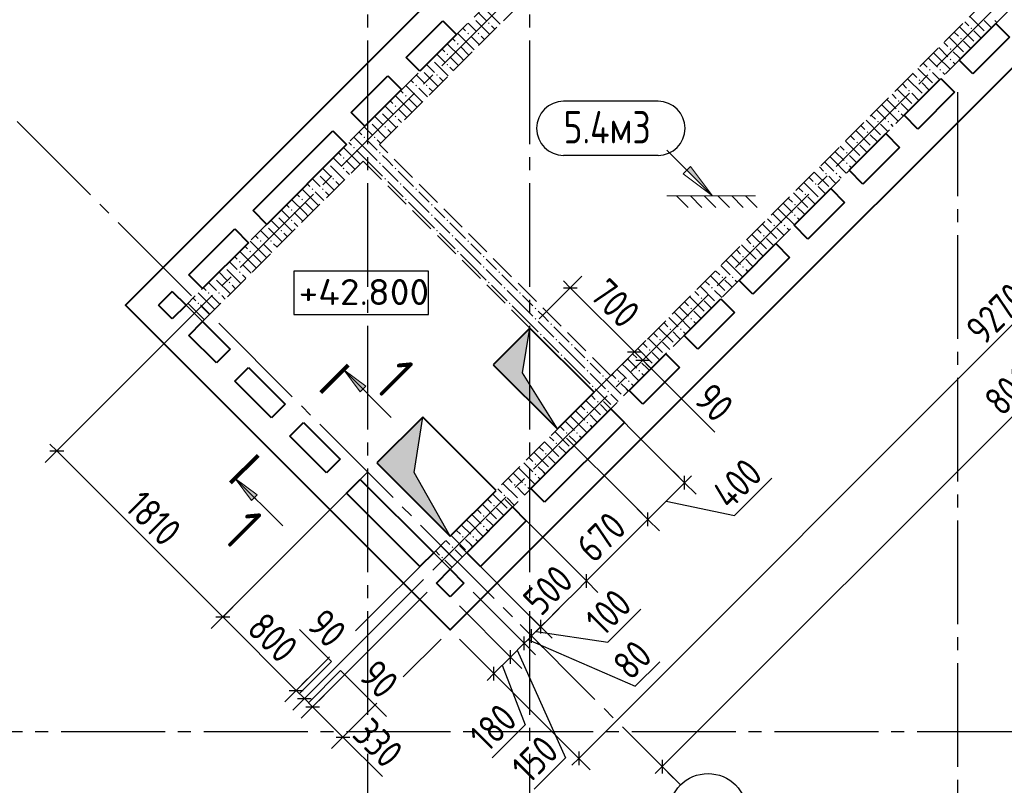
# Model space of a CAD drawing. Header units: millimetres. Extents: x 40580 to 1168286, y -220995 to 81020.
# Tile 338 of 419: x 917723 to 925314, y -120318 to -114416. Entities that reach past the tile are written whole.
import ezdxf

# ---------------------------------------------------------------- set-up
doc = ezdxf.new("R2010")
doc.units = ezdxf.units.MM
for name, pattern in [('______2', [270, 200, -70]), ('______5', [1100, 800, -100, 100, -100]), ('CENTER', [2, 1.25, -0.25, 0.25, -0.25])]:
    doc.linetypes.add(name, pattern=pattern)
for name, color, linetype, lineweight in [('Standard', 7, 'Continuous', 25), ('Высотные отметки', 7, 'Continuous', 25), ('ОСИ', 7, 'CENTER', 15), ('Основная', 7, 'Continuous', 40), ('Примечания', 7, 'Continuous', 13), ('Узлы символ', 7, 'Continuous', 25)]:
    doc.layers.add(name, color=color, linetype=linetype, lineweight=lineweight)
doc.layers.add('ЖБ Стена верхний уровень', color=7, linetype='______2', true_color=0x656565)
for name, color, linetype in [('Размерная выноска', 7, 'Continuous'), ('Тонкие', 7, 'Continuous'), ('ФВ-2', 7, 'Continuous')]:
    doc.layers.add(name, color=color, linetype=linetype)
doc.styles.add('GOST 2.304', font='isocpeur.ttf', dxfattribs={"width": 0.8})
doc.styles.add('GOST 2.304-81', font='txt')
doc.styles.add('ISOCPEUR', font='isocpeur.ttf')

msp = doc.modelspace()

# ---------------------------------------------------------------- hatches: boundary and pattern name
at = {"layer": 'ЖБ Стена верхний уровень', "linetype": 'Continuous', "lineweight": -3, "transparency": 33554687}
for points in [[(921333.7, -114442.5), (921340.2, -114436), (921346.7, -114442.5), (921340.2, -114449)], [(925053.7, -114482.5), (925060.2, -114476), (925066.7, -114482.5), (925060.2, -114489)], [(921173.7, -114522.5), (921180.2, -114516), (921186.7, -114522.5), (921180.2, -114529)], [(921253.7, -114522.5), (921260.2, -114516), (921266.7, -114522.5), (921260.2, -114529)], [(924973.7, -114562.5), (924980.2, -114556), (924986.7, -114562.5), (924980.2, -114569)], [(921093.7, -114602.5), (921100.2, -114596), (921106.7, -114602.5), (921100.2, -114609)], [(921013.7, -114682.5), (921020.2, -114676), (921026.7, -114682.5), (921020.2, -114689)], [(924893.7, -114642.5), (924900.2, -114636), (924906.7, -114642.5), (924900.2, -114649)], [(920902.9, -114718.7), (920906.7, -114722.5), (920900.2, -114729), (920896.4, -114725.2)], [(921013.7, -114762.5), (921020.2, -114756), (921026.7, -114762.5), (921020.2, -114769)], [(924893.7, -114722.5), (924900.2, -114716), (924906.7, -114722.5), (924900.2, -114729)], [(920822.9, -114798.7), (920826.7, -114802.5), (920820.2, -114809), (920816.4, -114805.2)], [(920933.7, -114842.5), (920940.2, -114836), (920946.7, -114842.5), (920940.2, -114849)], [(924733.7, -114802.5), (924740.2, -114796), (924746.7, -114802.5), (924740.2, -114809)], [(924813.7, -114802.5), (924820.2, -114796), (924826.7, -114802.5), (924820.2, -114809)], [(920773.7, -114922.5), (920780.2, -114916), (920786.7, -114922.5), (920780.2, -114929)], [(920853.7, -114922.5), (920860.2, -114916), (920866.7, -114922.5), (920860.2, -114929)], [(924653.7, -114882.5), (924660.2, -114876), (924666.7, -114882.5), (924660.2, -114889)], [(920693.7, -115002.5), (920700.2, -114996), (920706.7, -115002.5), (920700.2, -115009)], [(924573.7, -114962.5), (924580.2, -114956), (924586.7, -114962.5), (924580.2, -114969)], [(920613.7, -115082.5), (920620.2, -115076), (920626.7, -115082.5), (920620.2, -115089)], [(924493.7, -115042.5), (924500.2, -115036), (924506.7, -115042.5), (924500.2, -115049)], [(920502.9, -115118.7), (920506.7, -115122.5), (920500.2, -115129), (920496.4, -115125.2)], [(920613.7, -115162.5), (920620.2, -115156), (920626.7, -115162.5), (920620.2, -115169)], [(924493.7, -115122.5), (924500.2, -115116), (924506.7, -115122.5), (924500.2, -115129)], [(920422.9, -115198.7), (920426.7, -115202.5), (920420.2, -115209), (920416.4, -115205.2)], [(920533.7, -115242.5), (920540.2, -115236), (920546.7, -115242.5), (920540.2, -115249)], [(924333.7, -115202.5), (924340.2, -115196), (924346.7, -115202.5), (924340.2, -115209)], [(924413.7, -115202.5), (924420.2, -115196), (924426.7, -115202.5), (924420.2, -115209)], [(920373.7, -115322.5), (920380.2, -115316), (920386.7, -115322.5), (920380.2, -115329)], [(920453.7, -115322.5), (920460.2, -115316), (920466.7, -115322.5), (920460.2, -115329)], [(924253.7, -115282.5), (924260.2, -115276), (924266.7, -115282.5), (924260.2, -115289)], [(924173.7, -115362.5), (924180.2, -115356), (924186.7, -115362.5), (924180.2, -115369)], [(920293.7, -115402.5), (920300.2, -115396), (920306.7, -115402.5), (920300.2, -115409)], [(920493.7, -115442.5), (920500.2, -115436), (920506.7, -115442.5), (920500.2, -115449)], [(924093.7, -115442.5), (924100.2, -115436), (924106.7, -115442.5), (924100.2, -115449)], [(920102.9, -115518.7), (920106.7, -115522.5), (920100.2, -115529), (920096.4, -115525.2)], [(920213.7, -115482.5), (920220.2, -115476), (920226.7, -115482.5), (920220.2, -115489)], [(920493.7, -115522.5), (920500.2, -115516), (920506.7, -115522.5), (920500.2, -115529)], [(924093.7, -115522.5), (924100.2, -115516), (924106.7, -115522.5), (924100.2, -115529)], [(920022.9, -115598.7), (920026.7, -115602.5), (920020.2, -115609), (920016.4, -115605.2)], [(920213.7, -115562.5), (920220.2, -115556), (920226.7, -115562.5), (920220.2, -115569)], [(920613.7, -115562.5), (920620.2, -115556), (920626.7, -115562.5), (920620.2, -115569)], [(923933.7, -115602.5), (923940.2, -115596), (923946.7, -115602.5), (923940.2, -115609)], [(924013.7, -115602.5), (924020.2, -115596), (924026.7, -115602.5), (924020.2, -115609)], [(920133.7, -115642.5), (920140.2, -115636), (920146.7, -115642.5), (920140.2, -115649)], [(920533.7, -115642.5), (920540.2, -115636), (920546.7, -115642.5), (920540.2, -115649)], [(920653.7, -115682.5), (920660.2, -115676), (920666.7, -115682.5), (920660.2, -115689)], [(923853.7, -115682.5), (923860.2, -115676), (923866.7, -115682.5), (923860.2, -115689)], [(919973.7, -115722.5), (919980.2, -115716), (919986.7, -115722.5), (919980.2, -115729)], [(920053.7, -115722.5), (920060.2, -115716), (920066.7, -115722.5), (920060.2, -115729)], [(920773.7, -115722.5), (920780.2, -115716), (920786.7, -115722.5), (920780.2, -115729)], [(923773.7, -115762.5), (923780.2, -115756), (923786.7, -115762.5), (923780.2, -115769)], [(919893.7, -115802.5), (919900.2, -115796), (919906.7, -115802.5), (919900.2, -115809)], [(920693.7, -115802.5), (920700.2, -115796), (920706.7, -115802.5), (920700.2, -115809)], [(920893.7, -115842.5), (920900.2, -115836), (920906.7, -115842.5), (920900.2, -115849)], [(923693.7, -115842.5), (923700.2, -115836), (923706.7, -115842.5), (923700.2, -115849)], [(919702.9, -115918.7), (919706.7, -115922.5), (919700.2, -115929), (919696.4, -115925.2)], [(919813.7, -115882.5), (919820.2, -115876), (919826.7, -115882.5), (919820.2, -115889)], [(920893.7, -115922.5), (920900.2, -115916), (920906.7, -115922.5), (920900.2, -115929)], [(923693.7, -115922.5), (923700.2, -115916), (923706.7, -115922.5), (923700.2, -115929)], [(919622.9, -115998.7), (919626.7, -116002.5), (919620.2, -116009), (919616.4, -116005.2)], [(919813.7, -115962.5), (919820.2, -115956), (919826.7, -115962.5), (919820.2, -115969)], [(921013.7, -115962.5), (921020.2, -115956), (921026.7, -115962.5), (921020.2, -115969)], [(923533.7, -116002.5), (923540.2, -115996), (923546.7, -116002.5), (923540.2, -116009)], [(923613.7, -116002.5), (923620.2, -115996), (923626.7, -116002.5), (923620.2, -116009)], [(919733.7, -116042.5), (919740.2, -116036), (919746.7, -116042.5), (919740.2, -116049)], [(920933.7, -116042.5), (920940.2, -116036), (920946.7, -116042.5), (920940.2, -116049)], [(921053.7, -116082.5), (921060.2, -116076), (921066.7, -116082.5), (921060.2, -116089)], [(923453.7, -116082.5), (923460.2, -116076), (923466.7, -116082.5), (923460.2, -116089)], [(919573.7, -116122.5), (919580.2, -116116), (919586.7, -116122.5), (919580.2, -116129)], [(919653.7, -116122.5), (919660.2, -116116), (919666.7, -116122.5), (919660.2, -116129)], [(921173.7, -116122.5), (921180.2, -116116), (921186.7, -116122.5), (921180.2, -116129)], [(919493.7, -116202.5), (919500.2, -116196), (919506.7, -116202.5), (919500.2, -116209)], [(921093.7, -116202.5), (921100.2, -116196), (921106.7, -116202.5), (921100.2, -116209)], [(923373.7, -116162.5), (923380.2, -116156), (923386.7, -116162.5), (923380.2, -116169)], [(919413.7, -116282.5), (919420.2, -116276), (919426.7, -116282.5), (919420.2, -116289)], [(921293.7, -116242.5), (921300.2, -116236), (921306.7, -116242.5), (921300.2, -116249)], [(923293.7, -116242.5), (923300.2, -116236), (923306.7, -116242.5), (923300.2, -116249)], [(919302.9, -116318.7), (919306.7, -116322.5), (919300.2, -116329), (919296.4, -116325.2)], [(919413.7, -116362.5), (919420.2, -116356), (919426.7, -116362.5), (919420.2, -116369)], [(921293.7, -116322.5), (921300.2, -116316), (921306.7, -116322.5), (921300.2, -116329)], [(921413.7, -116362.5), (921420.2, -116356), (921426.7, -116362.5), (921420.2, -116369)], [(923293.7, -116322.5), (923300.2, -116316), (923306.7, -116322.5), (923300.2, -116329)], [(919222.9, -116398.7), (919226.7, -116402.5), (919220.2, -116409), (919216.4, -116405.2)], [(919333.7, -116442.5), (919340.2, -116436), (919346.7, -116442.5), (919340.2, -116449)], [(921333.7, -116442.5), (921340.2, -116436), (921346.7, -116442.5), (921340.2, -116449)], [(923133.7, -116402.5), (923140.2, -116396), (923146.7, -116402.5), (923140.2, -116409)], [(923213.7, -116402.5), (923220.2, -116396), (923226.7, -116402.5), (923220.2, -116409)], [(919173.7, -116522.5), (919180.2, -116516), (919186.7, -116522.5), (919180.2, -116529)], [(919253.7, -116522.5), (919260.2, -116516), (919266.7, -116522.5), (919260.2, -116529)], [(921453.7, -116482.5), (921460.2, -116476), (921466.7, -116482.5), (921460.2, -116489)], [(921573.7, -116522.5), (921580.2, -116516), (921586.7, -116522.5), (921580.2, -116529)], [(923053.7, -116482.5), (923060.2, -116476), (923066.7, -116482.5), (923060.2, -116489)], [(919093.7, -116602.5), (919100.2, -116596), (919106.7, -116602.5), (919100.2, -116609)], [(921493.7, -116602.5), (921500.2, -116596), (921506.7, -116602.5), (921500.2, -116609)], [(922973.7, -116562.5), (922980.2, -116556), (922986.7, -116562.5), (922980.2, -116569)], [(921693.7, -116642.5), (921700.2, -116636), (921706.7, -116642.5), (921700.2, -116649)], [(922893.7, -116642.5), (922900.2, -116636), (922906.7, -116642.5), (922900.2, -116649)], [(921693.7, -116722.5), (921700.2, -116716), (921706.7, -116722.5), (921700.2, -116729)], [(921813.7, -116762.5), (921820.2, -116756), (921826.7, -116762.5), (921820.2, -116769)], [(922893.7, -116722.5), (922900.2, -116716), (922906.7, -116722.5), (922900.2, -116729)], [(922733.7, -116802.5), (922740.2, -116796), (922746.7, -116802.5), (922740.2, -116809)], [(922813.7, -116802.5), (922820.2, -116796), (922826.7, -116802.5), (922820.2, -116809)], [(921733.7, -116842.5), (921740.2, -116836), (921746.7, -116842.5), (921740.2, -116849)], [(921853.7, -116882.5), (921860.2, -116876), (921866.7, -116882.5), (921860.2, -116889)], [(922653.7, -116882.5), (922660.2, -116876), (922666.7, -116882.5), (922660.2, -116889)], [(921973.7, -116922.5), (921980.2, -116916), (921986.7, -116922.5), (921980.2, -116929)], [(922573.7, -116962.5), (922580.2, -116956), (922586.7, -116962.5), (922580.2, -116969)], [(921893.7, -117002.5), (921900.2, -116996), (921906.7, -117002.5), (921900.2, -117009)], [(922093.7, -117042.5), (922100.2, -117036), (922106.7, -117042.5), (922100.2, -117049)], [(922493.7, -117042.5), (922500.2, -117036), (922506.7, -117042.5), (922500.2, -117049)], [(922093.7, -117122.5), (922100.2, -117116), (922106.7, -117122.5), (922100.2, -117129)], [(922493.7, -117122.5), (922500.2, -117116), (922506.7, -117122.5), (922500.2, -117129)], [(922213.7, -117162.5), (922220.2, -117156), (922226.7, -117162.5), (922220.2, -117169)], [(922333.7, -117202.5), (922340.2, -117196), (922346.7, -117202.5), (922340.2, -117209)], [(922413.7, -117202.5), (922420.2, -117196), (922426.7, -117202.5), (922420.2, -117209)], [(922133.7, -117242.5), (922140.2, -117236), (922146.7, -117242.5), (922140.2, -117249)], [(922253.7, -117282.5), (922260.2, -117276), (922266.7, -117282.5), (922260.2, -117289)], [(922173.7, -117362.5), (922180.2, -117356), (922186.7, -117362.5), (922180.2, -117369)], [(922093.7, -117442.5), (922100.2, -117436), (922106.7, -117442.5), (922100.2, -117449)], [(922093.7, -117522.5), (922100.2, -117516), (922106.7, -117522.5), (922100.2, -117529)], [(921933.7, -117602.5), (921940.2, -117596), (921946.7, -117602.5), (921940.2, -117609)], [(922013.7, -117602.5), (922020.2, -117596), (922026.7, -117602.5), (922020.2, -117609)], [(921853.7, -117682.5), (921860.2, -117676), (921866.7, -117682.5), (921860.2, -117689)], [(921773.7, -117762.5), (921780.2, -117756), (921786.7, -117762.5), (921780.2, -117769)], [(921693.7, -117842.5), (921700.2, -117836), (921706.7, -117842.5), (921700.2, -117849)], [(921693.7, -117922.5), (921700.2, -117916), (921706.7, -117922.5), (921700.2, -117929)], [(921533.7, -118002.5), (921540.2, -117996), (921546.7, -118002.5), (921540.2, -118009)], [(921613.7, -118002.5), (921620.2, -117996), (921626.7, -118002.5), (921620.2, -118009)], [(921453.7, -118082.5), (921460.2, -118076), (921466.7, -118082.5), (921460.2, -118089)], [(921373.7, -118162.5), (921380.2, -118156), (921386.7, -118162.5), (921380.2, -118169)], [(921293.7, -118242.5), (921300.2, -118236), (921306.7, -118242.5), (921300.2, -118249)], [(921293.7, -118322.5), (921300.2, -118316), (921306.7, -118322.5), (921300.2, -118329)], [(921133.7, -118402.5), (921140.2, -118396), (921146.7, -118402.5), (921140.2, -118409)], [(921213.7, -118402.5), (921220.2, -118396), (921226.7, -118402.5), (921220.2, -118409)], [(921053.7, -118482.5), (921060.2, -118476), (921066.7, -118482.5), (921060.2, -118489)], [(920973.7, -118562.5), (920980.2, -118556), (920986.7, -118562.5), (920980.2, -118569)]]:
    msp.add_hatch(color=7, dxfattribs=at).paths.add_polyline_path(points, flags=16)
at = {"layer": 'Примечания', "linetype": 'Continuous', "lineweight": 13, "transparency": 33554687}
msp.add_hatch(color=7, dxfattribs=at).paths.add_polyline_path([(922867.3, -115576.9), (923065.3, -115774.9), (922895.6, -115548.7)])
at = {"layer": 'Узлы символ', "linetype": 'Continuous', "lineweight": 13, "transparency": 33554687}
for points in [[(920348.3, -117283.8), (920221, -117114.1), (920390.7, -117241.3)], [(919510.9, -118121.1), (919383.6, -117951.4), (919553.3, -118078.7)]]:
    msp.add_hatch(color=7, dxfattribs=at).paths.add_polyline_path(points, flags=16)
at = {"layer": 'ФВ-2'}
h = msp.add_hatch(color=256, dxfattribs=at)
h.dxf.hatch_style = 1
h.paths.add_polyline_path([(921629, -116965.4), (921600.7, -117137.9), (921869.3, -117570.7), (921388.5, -117089.9)])
h.paths.add_polyline_path([(921629, -116965.4), (921388.5, -117089.9), (921374.3, -117075.7), (921657.2, -116792.9)])
h = msp.add_hatch(color=256, dxfattribs=at)
h.dxf.hatch_style = 1
h.paths.add_polyline_path([(920797.6, -117693.1), (920765.3, -117907.5), (921042.1, -118398), (920490.5, -117846.4)])
h.paths.add_polyline_path([(920797.6, -117693.1), (920490.5, -117846.4), (920476.4, -117832.3), (920829.9, -117478.7)])

# ---------------------------------------------------------------- linework, layer by layer
at = {"layer": 'Standard', "color": 7, "linetype": 'Continuous', "lineweight": -3, "transparency": 33554687}
for p, q in [((928587.7, -113555.2), (922032.8, -120110.1)), ((928375.6, -114474.5), (922676.3, -120173.7)), ((921968.1, -116481.9), (921915.1, -116428.9)), ((921968.1, -116481.9), (922463.1, -116976.9)), ((922463.1, -116976.9), (922526.7, -117040.6)), ((922526.7, -117040.6), (922579.8, -117093.6)), ((918008.8, -117740.1), (917955.7, -117687.1)), ((918008.8, -117740.1), (919288.6, -119020)), ((922849.7, -117985.4), (922902.7, -117932.4)), ((923233.9, -118237.6), (923521.4, -117950.1)), ((922566.9, -118268.2), (922849.7, -117985.4)), ((922708.3, -118126.8), (923233.9, -118237.6)), ((922093.2, -118741.9), (922566.9, -118268.2)), ((922258.4, -119213.1), (922512.8, -118958.8)), ((919288.6, -119020), (919854.3, -119585.7)), ((921668.8, -119166.3), (921739.6, -119095.5)), ((921704.2, -119130.9), (922258.4, -119213.1)), ((921506.2, -119328.9), (921612.3, -119222.8)), ((921640.5, -119194.6), (922469.2, -119553.8)), ((921378.9, -119456.2), (921506.2, -119328.9)), ((921559.2, -119275.9), (921931.9, -120105.3)), ((921442.6, -119392.5), (921619.2, -119852.4)), ((922469.2, -119553.8), (922657.3, -119365.8)), ((921378.9, -119456.2), (921325.9, -119509.2)), ((919854.3, -119585.7), (919918, -119649.3)), ((919918, -119649.3), (919981.6, -119713)), ((919981.6, -119713), (920215, -119946.3)), ((921619.2, -119852.4), (921364.8, -120106.8)), ((920215, -119946.3), (920268, -119999.3)), ((921931.9, -120105.3), (921688.6, -120348.6)), ((922032.8, -120110.1), (921979.8, -120163.1)), ((922676.3, -120173.7), (922623.3, -120226.8))]:
    msp.add_line(p, q, dxfattribs=at)
at = {"layer": 'Standard', "color": 251, "linetype": 'Continuous', "lineweight": -3, "true_color": 0x656565, "transparency": 33554687}
for p, q in [((921968.1, -116481.9), (922056.5, -116393.6)), ((921968.1, -116481.9), (921727.9, -116722.2)), ((921968.1, -116481.9), (921879.7, -116570.3)), ((918008.8, -117740.1), (918998.5, -116750.5)), ((922463.1, -116976.9), (922551.5, -116888.5)), ((922463.1, -116976.9), (922095.6, -117344.4)), ((922463.1, -116976.9), (922374.7, -117065.3)), ((922526.7, -117040.6), (922615.1, -116952.2)), ((922526.7, -117040.6), (922438.3, -117128.9)), ((922526.7, -117040.6), (922526.7, -117040.6)), ((918008.8, -117740.1), (918097.2, -117651.8)), ((918008.8, -117740.1), (917920.4, -117828.5)), ((922849.7, -117985.4), (922761.3, -117897)), ((922849.7, -117985.4), (922938.1, -118073.8)), ((922566.9, -118268.2), (922478.5, -118179.9)), ((922566.9, -118268.2), (922655.2, -118356.6)), ((920312.9, -119127.1), (920971.4, -118468.6)), ((922093.2, -118741.9), (922004.8, -118653.5)), ((922093.2, -118741.9), (922181.6, -118830.3)), ((921612.3, -119222.8), (921218.8, -118829.4)), ((919288.6, -119020), (919377, -118931.6)), ((921506.2, -119328.9), (921112.7, -118935.4)), ((919288.6, -119020), (919200.3, -119108.4)), ((921739.6, -119095.5), (921651.2, -119007.1)), ((921668.8, -119166.3), (921580.4, -119077.9)), ((921739.6, -119095.5), (921828, -119183.9)), ((921612.3, -119222.8), (921523.9, -119134.5)), ((921668.8, -119166.3), (921757.2, -119254.7)), ((921668.8, -119166.3), (921668.8, -119166.3)), ((920678.6, -119482.7), (920971.3, -119190)), ((922032.8, -120110.1), (921112.7, -119190)), ((921378.9, -119456.2), (921112.7, -119190)), ((921506.2, -119328.9), (921417.8, -119240.5)), ((921612.3, -119222.8), (921700.6, -119311.2)), ((921506.2, -119328.9), (921594.6, -119417.3)), ((921378.9, -119456.2), (921290.5, -119367.8)), ((921378.9, -119456.2), (921467.3, -119544.6)), ((919854.3, -119585.7), (919942.7, -119497.3)), ((919918, -119649.3), (920006.4, -119560.9)), ((919854.3, -119585.7), (919765.9, -119674.1)), ((919981.6, -119713), (920070, -119624.6)), ((919918, -119649.3), (919829.6, -119737.7)), ((919981.6, -119713), (919893.2, -119801.4)), ((920215, -119946.3), (920303.3, -119857.9)), ((920215, -119946.3), (920126.6, -120034.7)), ((922032.8, -120110.1), (921944.4, -120021.7)), ((922676.3, -120173.7), (922587.9, -120085.4)), ((922032.8, -120110.1), (922121.2, -120198.5)), ((922676.3, -120173.7), (922764.7, -120262.1)), ((922676.3, -120173.7), (922676.3, -120173.7))]:
    msp.add_line(p, q, dxfattribs=at)
at = {"layer": 'Standard', "color": 7, "linetype": 'Continuous', "lineweight": 25, "transparency": 33554687}
for p, q in [((921915.1, -116481.9), (922021.2, -116481.9)), ((922410.1, -116976.9), (922516.1, -116976.9)), ((922473.7, -117040.6), (922579.8, -117040.6)), ((917955.7, -117740.1), (918061.8, -117740.1)), ((922849.7, -118038.4), (922849.7, -117932.4)), ((922566.9, -118321.3), (922566.9, -118215.2)), ((922093.2, -118795), (922093.2, -118688.9)), ((919235.6, -119020), (919341.7, -119020)), ((921668.8, -119219.3), (921668.8, -119113.2)), ((921739.6, -119148.5), (921739.6, -119042.4)), ((921612.3, -119275.9), (921612.3, -119169.8)), ((921506.2, -119381.9), (921506.2, -119275.9)), ((921378.9, -119509.2), (921378.9, -119403.2)), ((919801.3, -119585.7), (919907.4, -119585.7)), ((919864.9, -119649.3), (919971, -119649.3)), ((919928.6, -119713), (920034.6, -119713)), ((920161.9, -119946.3), (920268, -119946.3)), ((922032.8, -120057.1), (922032.8, -120163.1)), ((922676.3, -120120.7), (922676.3, -120226.8))]:
    msp.add_line(p, q, dxfattribs=at)
at = {"layer": 'Standard', "color": 251, "linetype": 'Continuous', "lineweight": -3, "true_color": 0x656565, "transparency": 33554687}
for points in [[(922849.7, -117985.4), (922594.8, -117730.5), (922594.8, -117730.5), (922222.9, -117358.6)], [(922566.9, -118268.2), (922398.8, -118100.2), (922398.8, -118100.2), (921940, -117641.4)], [(919288.6, -119020), (919300.7, -119008), (919300.7, -119008), (919300.7, -119008), (919300.7, -119008), (919433.3, -118875.3), (919433.3, -118875.3), (919475.3, -118833.3), (919475.3, -118833.3), (920405.7, -117903)], [(922093.2, -118741.9), (922070.7, -118719.4), (922070.7, -118719.4), (921466.3, -118115.1)], [(921739.6, -119095.5), (921734.2, -119090.1), (921734.2, -119090.1), (921112.8, -118468.6)], [(919918, -119649.3), (919930, -119637.3), (919930, -119637.3), (920164, -119403.3), (920164, -119403.3), (920836.9, -118730.4)], [(919981.6, -119713), (919993.6, -119700.9), (919993.6, -119700.9), (920237.9, -119456.6), (920237.9, -119456.6), (920865.2, -118829.4)], [(919854.3, -119585.7), (919866.3, -119573.7), (919866.3, -119573.7), (920090.1, -119349.9), (920090.1, -119349.9), (920111.5, -119328.5)], [(920215, -119946.3), (920227, -119934.3), (920227, -119934.3), (920477.1, -119684.1)]]:
    msp.add_lwpolyline(points, dxfattribs=at)
at = {"layer": 'Standard', "color": 7, "linetype": 'Continuous', "lineweight": -3, "transparency": 33554687}
for points in [[(921739.6, -119095.5), (921918.7, -118916.4), (921918.7, -118916.4), (922009.7, -118825.4), (922009.7, -118825.4), (922093.2, -118741.9)], [(921612.3, -119222.8), (921637, -119198.1), (921637, -119198.1), (921668.8, -119166.3)]]:
    msp.add_lwpolyline(points, dxfattribs=at)
at = {"layer": 'Высотные отметки', "color": 7, "linetype": 'Continuous', "lineweight": -3, "transparency": 33554687}
msp.add_lwpolyline([(919836, -116688.4), (920874.8, -116688.4), (920874.8, -116355.1), (919836, -116355.1), (919836, -116688.4)], dxfattribs=at)
at = {"layer": 'ЖБ Стена верхний уровень', "color": 251, "linetype": '______2', "lineweight": -3, "true_color": 0x656565, "transparency": 33554687}
for p, q in [((925185.6, -110436), (919005.5, -116616.1)), ((920497.5, -115378.7), (925312.9, -110563.3)), ((927094.8, -112345.2), (922279.4, -117160.6)), ((921042, -118652.6), (927222.1, -112472.5)), ((922279.4, -117160.6), (920497.5, -115378.7)), ((919132.8, -116743.4), (920370.2, -115506)), ((920370.2, -115506), (922152.1, -117287.9)), ((919005.5, -116616.1), (919132.8, -116743.4)), ((922152.1, -117287.9), (920914.7, -118525.3)), ((920914.7, -118525.3), (921042, -118652.6))]:
    msp.add_line(p, q, dxfattribs=at)
at = {"layer": 'ЖБ Стена верхний уровень', "color": 9, "linetype": 'Continuous', "lineweight": -3, "true_color": 0xc7c7c7, "transparency": 33554687}
for p, q in [((921259.7, -114362), (921320.2, -114422.5)), ((921320.2, -114342.5), (921426.9, -114449.3)), ((925048.8, -114391.2), (925160.2, -114502.5)), ((921139.7, -114482), (921160.2, -114502.5)), ((921200.2, -114462.5), (921179.7, -114442)), ((921240.2, -114502.5), (921200.2, -114462.5)), ((921240.2, -114422.5), (921346.9, -114529.3)), ((921360.2, -114462.5), (921386.9, -114489.3)), ((924968.9, -114471.2), (925080.2, -114582.5)), ((925008.8, -114431.2), (925040.2, -114462.5)), ((925200.2, -114462.5), (925160.2, -114422.5)), ((925216.1, -114478.5), (925200.2, -114462.5)), ((925240.2, -114422.5), (925256.1, -114438.5)), ((921200.2, -114622.5), (921099.7, -114522)), ((921200.2, -114542.5), (921266.9, -114609.3)), ((921280.2, -114542.5), (921306.9, -114569.3)), ((924888.9, -114551.2), (925000.2, -114662.5)), ((924928.8, -114511.2), (924960.2, -114542.5)), ((925136.1, -114558.5), (925080.2, -114502.5)), ((921120.2, -114702.5), (921019.7, -114602)), ((921059.7, -114562), (921080.2, -114582.5)), ((921120.2, -114622.5), (921186.9, -114689.3)), ((921200.2, -114622.5), (921226.9, -114649.3)), ((924808.9, -114631.2), (924880.2, -114702.5)), ((924848.9, -114591.2), (924880.2, -114622.5)), ((925056.1, -114638.5), (925000.2, -114582.5)), ((920960.2, -114702.5), (920939.7, -114682)), ((921000.2, -114742.5), (920960.2, -114702.5)), ((920979.7, -114642), (921000.2, -114662.5)), ((921040.2, -114702.5), (921106.9, -114769.3)), ((921120.2, -114702.5), (921146.9, -114729.3)), ((924768.8, -114671.2), (924800.2, -114702.5)), ((924800.2, -114702.5), (924896.1, -114798.5)), ((924960.2, -114702.5), (924920.2, -114662.5)), ((924976.1, -114718.5), (924960.2, -114702.5)), ((920859.7, -114762), (920920.2, -114822.5)), ((920920.2, -114742.5), (921026.9, -114849.3)), ((921040.2, -114782.5), (921066.9, -114809.3)), ((924688.8, -114751.2), (924720.2, -114782.5)), ((924728.8, -114711.2), (924800.2, -114782.5)), ((924920.2, -114742.5), (924936.1, -114758.5)), ((920800.2, -114862.5), (920779.7, -114842)), ((920840.2, -114822.5), (920946.9, -114929.3)), ((924608.8, -114831.2), (924640.2, -114862.5)), ((924648.8, -114791.2), (924760.2, -114902.5)), ((924800.2, -114862.5), (924760.2, -114822.5)), ((924840.2, -114822.5), (924856.1, -114838.5)), ((920800.2, -115022.5), (920699.7, -114922)), ((920739.7, -114882), (920760.2, -114902.5)), ((920840.2, -114902.5), (920800.2, -114862.5)), ((920960.2, -114862.5), (920986.9, -114889.3)), ((924528.8, -114911.2), (924560.2, -114942.5)), ((924568.9, -114871.2), (924680.2, -114982.5)), ((924736.1, -114958.5), (924680.2, -114902.5)), ((924816.1, -114878.5), (924800.2, -114862.5)), ((920720.2, -115102.5), (920619.7, -115002)), ((920659.7, -114962), (920680.2, -114982.5)), ((920800.2, -114942.5), (920866.9, -115009.3)), ((920880.2, -114942.5), (920906.9, -114969.3)), ((924448.9, -114991.2), (924480.2, -115022.5)), ((924488.9, -114951.2), (924600.2, -115062.5)), ((924656.1, -115038.5), (924600.2, -114982.5)), ((920560.2, -115102.5), (920539.7, -115082)), ((920579.7, -115042), (920600.2, -115062.5)), ((920720.2, -115022.5), (920786.9, -115089.3)), ((920800.2, -115022.5), (920826.9, -115049.3)), ((924368.8, -115071.2), (924400.2, -115102.5)), ((924408.9, -115031.2), (924480.2, -115102.5)), ((924560.2, -115102.5), (924520.2, -115062.5)), ((920459.7, -115162), (920520.2, -115222.5)), ((920520.2, -115142.5), (920626.9, -115249.3)), ((920600.2, -115142.5), (920560.2, -115102.5)), ((920640.2, -115102.5), (920706.9, -115169.3)), ((920720.2, -115102.5), (920746.9, -115129.3)), ((924288.8, -115151.2), (924320.2, -115182.5)), ((924328.8, -115111.2), (924400.2, -115182.5)), ((924400.2, -115102.5), (924496.1, -115198.5)), ((924520.2, -115142.5), (924536.1, -115158.5)), ((924576.1, -115118.5), (924560.2, -115102.5)), ((920440.2, -115222.5), (920546.9, -115329.3)), ((920640.2, -115182.5), (920666.9, -115209.3)), ((924208.8, -115231.2), (924240.2, -115262.5)), ((924248.8, -115191.2), (924360.2, -115302.5)), ((924400.2, -115262.5), (924360.2, -115222.5)), ((924440.2, -115222.5), (924456.1, -115238.5)), ((920339.7, -115282), (920360.2, -115302.5)), ((920400.2, -115262.5), (920379.7, -115242)), ((920440.2, -115302.5), (920400.2, -115262.5)), ((920560.2, -115262.5), (920586.9, -115289.3)), ((924128.8, -115311.2), (924160.2, -115342.5)), ((924168.8, -115271.2), (924280.2, -115382.5)), ((924336.1, -115358.5), (924280.2, -115302.5)), ((924416.1, -115278.5), (924400.2, -115262.5)), ((920259.7, -115362), (920280.2, -115382.5)), ((920400.2, -115422.5), (920299.7, -115322)), ((920400.2, -115342.5), (920466.9, -115409.3)), ((920480.2, -115342.5), (920506.9, -115369.3)), ((924048.9, -115391.2), (924080.2, -115422.5)), ((924088.9, -115351.2), (924200.2, -115462.5)), ((924256.1, -115438.5), (924200.2, -115382.5)), ((920179.7, -115442), (920200.2, -115462.5)), ((920320.2, -115502.5), (920219.7, -115402)), ((920320.2, -115422.5), (920386.9, -115489.3)), ((920400.2, -115422.5), (920426.9, -115449.3)), ((920426.9, -115449.3), (920480.2, -115502.5)), ((920466.9, -115409.3), (920480.2, -115422.5)), ((920560.2, -115502.5), (920520.2, -115462.5)), ((924008.9, -115431.2), (924080.2, -115502.5)), ((924160.2, -115502.5), (924120.2, -115462.5)), ((920120.2, -115542.5), (920226.9, -115649.3)), ((920160.2, -115502.5), (920139.7, -115482)), ((920200.2, -115542.5), (920160.2, -115502.5)), ((920240.2, -115502.5), (920306.9, -115569.3)), ((920320.2, -115502.5), (920346.9, -115529.3)), ((920386.9, -115489.3), (920400.2, -115502.5)), ((920400.2, -115502.5), (920520.2, -115622.5)), ((920520.2, -115542.5), (920640.2, -115662.5)), ((920600.2, -115542.5), (920560.2, -115502.5)), ((923928.8, -115511.2), (924000.2, -115582.5)), ((923968.8, -115471.2), (924000.2, -115502.5)), ((924000.2, -115502.5), (924096.1, -115598.5)), ((924120.2, -115542.5), (924136.1, -115558.5)), ((924176.1, -115518.5), (924160.2, -115502.5)), ((920059.7, -115562), (920120.2, -115622.5)), ((920240.2, -115582.5), (920266.9, -115609.3)), ((920640.2, -115582.5), (920760.2, -115702.5)), ((923848.8, -115591.2), (923960.2, -115702.5)), ((923888.8, -115551.2), (923920.2, -115582.5)), ((919939.7, -115682), (919960.2, -115702.5)), ((920000.2, -115662.5), (919979.7, -115642)), ((920040.2, -115702.5), (920000.2, -115662.5)), ((920040.2, -115622.5), (920146.9, -115729.3)), ((920160.2, -115662.5), (920186.9, -115689.3)), ((920560.2, -115662.5), (920680.2, -115782.5)), ((923768.8, -115671.2), (923880.2, -115782.5)), ((923808.8, -115631.2), (923840.2, -115662.5)), ((924000.2, -115662.5), (923960.2, -115622.5)), ((924016.1, -115678.5), (924000.2, -115662.5)), ((924040.2, -115622.5), (924056.1, -115638.5)), ((919859.7, -115762), (919880.2, -115782.5)), ((920000.2, -115822.5), (919899.7, -115722)), ((920000.2, -115742.5), (920066.9, -115809.3)), ((920080.2, -115742.5), (920106.9, -115769.3)), ((920800.2, -115822.5), (920680.2, -115702.5)), ((920800.2, -115742.5), (920880.2, -115822.5)), ((923688.9, -115751.2), (923800.2, -115862.5)), ((923728.8, -115711.2), (923760.2, -115742.5)), ((923936.1, -115758.5), (923880.2, -115702.5)), ((919779.7, -115842), (919800.2, -115862.5)), ((919920.2, -115902.5), (919819.7, -115802)), ((919920.2, -115822.5), (919986.9, -115889.3)), ((920000.2, -115822.5), (920026.9, -115849.3)), ((920720.2, -115822.5), (920800.2, -115902.5)), ((920800.2, -115822.5), (920880.2, -115902.5)), ((923608.9, -115831.2), (923680.2, -115902.5)), ((923648.9, -115791.2), (923680.2, -115822.5)), ((923856.1, -115838.5), (923800.2, -115782.5)), ((919760.2, -115902.5), (919739.7, -115882)), ((919800.2, -115942.5), (919760.2, -115902.5)), ((919840.2, -115902.5), (919906.9, -115969.3)), ((919920.2, -115902.5), (919946.9, -115929.3)), ((920800.2, -115902.5), (920920.2, -116022.5)), ((920960.2, -115902.5), (920920.2, -115862.5)), ((921000.2, -115942.5), (920960.2, -115902.5)), ((923528.8, -115911.2), (923600.2, -115982.5)), ((923568.8, -115871.2), (923600.2, -115902.5)), ((923600.2, -115902.5), (923696.1, -115998.5)), ((923760.2, -115902.5), (923720.2, -115862.5)), ((923776.1, -115918.5), (923760.2, -115902.5)), ((919659.7, -115962), (919720.2, -116022.5)), ((919720.2, -115942.5), (919826.9, -116049.3)), ((919840.2, -115982.5), (919866.9, -116009.3)), ((920920.2, -115942.5), (921040.2, -116062.5)), ((921040.2, -115982.5), (921160.2, -116102.5)), ((923448.8, -115991.2), (923560.2, -116102.5)), ((923488.8, -115951.2), (923520.2, -115982.5)), ((923720.2, -115942.5), (923736.1, -115958.5)), ((919600.2, -116062.5), (919579.7, -116042)), ((919640.2, -116102.5), (919600.2, -116062.5)), ((919640.2, -116022.5), (919746.9, -116129.3)), ((919760.2, -116062.5), (919786.9, -116089.3)), ((920960.2, -116062.5), (921080.2, -116182.5)), ((923368.8, -116071.2), (923480.2, -116182.5)), ((923408.8, -116031.2), (923440.2, -116062.5)), ((923600.2, -116062.5), (923560.2, -116022.5)), ((923616.1, -116078.5), (923600.2, -116062.5)), ((923640.2, -116022.5), (923656.1, -116038.5)), ((919600.2, -116222.5), (919499.7, -116122)), ((919539.7, -116082), (919560.2, -116102.5)), ((919600.2, -116142.5), (919666.9, -116209.3)), ((919680.2, -116142.5), (919706.9, -116169.3)), ((921200.2, -116222.5), (921080.2, -116102.5)), ((921200.2, -116142.5), (921280.2, -116222.5)), ((923288.9, -116151.2), (923400.2, -116262.5)), ((923328.8, -116111.2), (923360.2, -116142.5)), ((923536.1, -116158.5), (923480.2, -116102.5)), ((919520.2, -116302.5), (919419.7, -116202)), ((919459.7, -116162), (919480.2, -116182.5)), ((919520.2, -116222.5), (919586.9, -116289.3)), ((919600.2, -116222.5), (919626.9, -116249.3)), ((921120.2, -116222.5), (921200.2, -116302.5)), ((921200.2, -116222.5), (921280.2, -116302.5)), ((923248.9, -116191.2), (923280.2, -116222.5)), ((923456.1, -116238.5), (923400.2, -116182.5)), ((919360.2, -116302.5), (919339.7, -116282)), ((919400.2, -116342.5), (919360.2, -116302.5)), ((919379.7, -116242), (919400.2, -116262.5)), ((919440.2, -116302.5), (919506.9, -116369.3)), ((919520.2, -116302.5), (919546.9, -116329.3)), ((921200.2, -116302.5), (921320.2, -116422.5)), ((921360.2, -116302.5), (921320.2, -116262.5)), ((921400.2, -116342.5), (921360.2, -116302.5)), ((923168.8, -116271.2), (923200.2, -116302.5)), ((923200.2, -116302.5), (923296.1, -116398.5)), ((923208.9, -116231.2), (923280.2, -116302.5)), ((923360.2, -116302.5), (923320.2, -116262.5)), ((923376.1, -116318.5), (923360.2, -116302.5)), ((919259.7, -116362), (919320.2, -116422.5)), ((919320.2, -116342.5), (919426.9, -116449.3)), ((921320.2, -116342.5), (921440.2, -116462.5)), ((923088.8, -116351.2), (923120.2, -116382.5)), ((923128.8, -116311.2), (923200.2, -116382.5)), ((923320.2, -116342.5), (923336.1, -116358.5)), ((919200.2, -116462.5), (919179.7, -116442)), ((919240.2, -116422.5), (919346.9, -116529.3)), ((919440.2, -116382.5), (919466.9, -116409.3)), ((921440.2, -116382.5), (921560.2, -116502.5)), ((923008.8, -116431.2), (923040.2, -116462.5)), ((923048.8, -116391.2), (923160.2, -116502.5)), ((923200.2, -116462.5), (923160.2, -116422.5)), ((923240.2, -116422.5), (923256.1, -116438.5)), ((919200.2, -116622.5), (919099.7, -116522)), ((919099.7, -116522), (919099.7, -116522)), ((919139.7, -116482), (919160.2, -116502.5)), ((919240.2, -116502.5), (919200.2, -116462.5)), ((919360.2, -116462.5), (919386.9, -116489.3)), ((921360.2, -116462.5), (921480.2, -116582.5)), ((921600.2, -116622.5), (921480.2, -116502.5)), ((922928.8, -116511.2), (922960.2, -116542.5)), ((922968.8, -116471.2), (923080.2, -116582.5)), ((923136.1, -116558.5), (923080.2, -116502.5)), ((923216.1, -116478.5), (923200.2, -116462.5)), ((919120.2, -116702.5), (919019.7, -116602)), ((919019.7, -116602), (919019.7, -116602)), ((919059.7, -116562), (919080.2, -116582.5)), ((919059.7, -116562), (919059.7, -116562)), ((919200.2, -116542.5), (919266.9, -116609.3)), ((919280.2, -116542.5), (919306.9, -116569.3)), ((921600.2, -116542.5), (921680.2, -116622.5)), ((922848.9, -116591.2), (922880.2, -116622.5)), ((922888.9, -116551.2), (923000.2, -116662.5)), ((923056.1, -116638.5), (923000.2, -116582.5)), ((919120.2, -116622.5), (919186.9, -116689.3)), ((919200.2, -116622.5), (919226.9, -116649.3)), ((921520.2, -116622.5), (921600.2, -116702.5)), ((921600.2, -116622.5), (921680.2, -116702.5)), ((921760.2, -116702.5), (921720.2, -116662.5)), ((922768.8, -116671.2), (922800.2, -116702.5)), ((922808.9, -116631.2), (922880.2, -116702.5)), ((922960.2, -116702.5), (922920.2, -116662.5)), ((919120.2, -116702.5), (919146.9, -116729.3)), ((921600.2, -116702.5), (921720.2, -116822.5)), ((921720.2, -116742.5), (921840.2, -116862.5)), ((921800.2, -116742.5), (921760.2, -116702.5)), ((922688.8, -116751.2), (922720.2, -116782.5)), ((922728.8, -116711.2), (922800.2, -116782.5)), ((922800.2, -116702.5), (922896.1, -116798.5)), ((922920.2, -116742.5), (922936.1, -116758.5)), ((922976.1, -116718.5), (922960.2, -116702.5)), ((921840.2, -116782.5), (921960.2, -116902.5)), ((922608.8, -116831.2), (922640.2, -116862.5)), ((922648.8, -116791.2), (922760.2, -116902.5)), ((922800.2, -116862.5), (922760.2, -116822.5)), ((922840.2, -116822.5), (922856.1, -116838.5)), ((921760.2, -116862.5), (921880.2, -116982.5)), ((922000.2, -117022.5), (921880.2, -116902.5)), ((922528.8, -116911.2), (922560.2, -116942.5)), ((922568.8, -116871.2), (922680.2, -116982.5)), ((922736.1, -116958.5), (922680.2, -116902.5)), ((922816.1, -116878.5), (922800.2, -116862.5)), ((922000.2, -116942.5), (922080.2, -117022.5)), ((922488.9, -116951.2), (922600.2, -117062.5)), ((922656.1, -117038.5), (922600.2, -116982.5)), ((921920.2, -117022.5), (922000.2, -117102.5)), ((922000.2, -117022.5), (922080.2, -117102.5)), ((922160.2, -117102.5), (922120.2, -117062.5)), ((922408.9, -117031.2), (922480.2, -117102.5)), ((922448.9, -116991.2), (922480.2, -117022.5)), ((922560.2, -117102.5), (922520.2, -117062.5)), ((922000.2, -117102.5), (922120.2, -117222.5)), ((922200.2, -117142.5), (922160.2, -117102.5)), ((922328.8, -117111.2), (922400.2, -117182.5)), ((922368.8, -117071.2), (922400.2, -117102.5)), ((922400.2, -117102.5), (922496.1, -117198.5)), ((922576.1, -117118.5), (922560.2, -117102.5)), ((922120.2, -117142.5), (922208.9, -117231.2)), ((922240.2, -117182.5), (922248.9, -117191.2)), ((922248.8, -117191.2), (922360.2, -117302.5)), ((922288.8, -117151.2), (922320.2, -117182.5)), ((922520.2, -117142.5), (922536.1, -117158.5)), ((922160.2, -117262.5), (922168.8, -117271.2)), ((922168.8, -117271.2), (922280.2, -117382.5)), ((922208.8, -117231.2), (922240.2, -117262.5)), ((922400.2, -117262.5), (922360.2, -117222.5)), ((922416.1, -117278.5), (922400.2, -117262.5)), ((922440.2, -117222.5), (922456.1, -117238.5)), ((922088.9, -117351.2), (922200.2, -117462.5)), ((922128.8, -117311.2), (922160.2, -117342.5)), ((922336.1, -117358.5), (922280.2, -117302.5)), ((922008.9, -117431.2), (922080.2, -117502.5)), ((922048.9, -117391.2), (922080.2, -117422.5)), ((922256.1, -117438.5), (922200.2, -117382.5)), ((921928.8, -117511.2), (922000.2, -117582.5)), ((921968.8, -117471.2), (922000.2, -117502.5)), ((922000.2, -117502.5), (922096.1, -117598.5)), ((922160.2, -117502.5), (922120.2, -117462.5)), ((922176.1, -117518.5), (922160.2, -117502.5)), ((921848.8, -117591.2), (921960.2, -117702.5)), ((921888.8, -117551.2), (921920.2, -117582.5)), ((922120.2, -117542.5), (922136.1, -117558.5)), ((921808.8, -117631.2), (921840.2, -117662.5)), ((922000.2, -117662.5), (921960.2, -117622.5)), ((922016.1, -117678.5), (922000.2, -117662.5)), ((922040.2, -117622.5), (922056.1, -117638.5)), ((921728.8, -117711.2), (921760.2, -117742.5)), ((921768.8, -117671.2), (921880.2, -117782.5)), ((921936.1, -117758.5), (921880.2, -117702.5)), ((921648.9, -117791.2), (921680.2, -117822.5)), ((921688.9, -117751.2), (921800.2, -117862.5)), ((921856.1, -117838.5), (921800.2, -117782.5)), ((921568.8, -117871.2), (921600.2, -117902.5)), ((921608.9, -117831.2), (921680.2, -117902.5)), ((921760.2, -117902.5), (921720.2, -117862.5)), ((921488.8, -117951.2), (921520.2, -117982.5)), ((921528.8, -117911.2), (921600.2, -117982.5)), ((921600.2, -117902.5), (921696.1, -117998.5)), ((921720.2, -117942.5), (921736.1, -117958.5)), ((921776.1, -117918.5), (921760.2, -117902.5)), ((921408.8, -118031.2), (921440.2, -118062.5)), ((921448.8, -117991.2), (921560.2, -118102.5)), ((921600.2, -118062.5), (921560.2, -118022.5)), ((921640.2, -118022.5), (921656.1, -118038.5)), ((921328.8, -118111.2), (921360.2, -118142.5)), ((921368.8, -118071.2), (921480.2, -118182.5)), ((921536.1, -118158.5), (921480.2, -118102.5)), ((921616.1, -118078.5), (921600.2, -118062.5)), ((921248.9, -118191.2), (921280.2, -118222.5)), ((921288.9, -118151.2), (921400.2, -118262.5)), ((921456.1, -118238.5), (921400.2, -118182.5)), ((921168.8, -118271.2), (921200.2, -118302.5)), ((921208.9, -118231.2), (921280.2, -118302.5)), ((921360.2, -118302.5), (921320.2, -118262.5)), ((921088.8, -118351.2), (921120.2, -118382.5)), ((921128.8, -118311.2), (921200.2, -118382.5)), ((921200.2, -118302.5), (921296.1, -118398.5)), ((921320.2, -118342.5), (921336.1, -118358.5)), ((921376.1, -118318.5), (921360.2, -118302.5)), ((921048.8, -118391.2), (921160.2, -118502.5)), ((921200.2, -118462.5), (921160.2, -118422.5)), ((921240.2, -118422.5), (921256.1, -118438.5)), ((920968.8, -118471.2), (921080.2, -118582.5)), ((921008.8, -118431.2), (921040.2, -118462.5)), ((921136.1, -118558.5), (921080.2, -118502.5)), ((921216.1, -118478.5), (921200.2, -118462.5)), ((920928.8, -118511.2), (920960.2, -118542.5)), ((921056.1, -118638.5), (921000.2, -118582.5))]:
    msp.add_line(p, q, dxfattribs=at)
at = {"layer": 'ОСИ', "color": 8, "linetype": '______5', "lineweight": -3, "transparency": 33554687}
for p, q in [((920403.2, -88175.6), (920403.2, -121615.6)), ((921653.2, -88175.6), (921653.2, -121615.6)), ((918644.9, -117104), (927342.4, -108406.5)), ((920907.6, -118659.6), (929251.6, -110315.7)), ((915369.6, -112867.1), (922817.7, -120315.2)), ((924953.2, -114975.6), (924953.2, -121615.6)), ((925443.2, -119905.6), (912452.7, -119905.6))]:
    msp.add_line(p, q, dxfattribs=at)
at = {"layer": 'ОСИ', "color": 7, "linetype": 'Continuous', "lineweight": -3, "transparency": 33554687}
msp.add_circle((923029.8, -120527.3), 300, dxfattribs=at)
at = {"layer": 'Основная', "transparency": 33554687}
for p, q in [((920702.6, -114707), (920985.4, -114424.1)), ((920985.4, -114424.1), (921091.5, -114530.2)), ((924966.4, -114728.1), (925249.3, -114445.3)), ((925249.3, -114445.3), (925355.3, -114551.4)), ((921091.5, -114530.2), (920808.7, -114813)), ((925355.3, -114551.4), (925072.5, -114834.2)), ((920808.7, -114813), (920702.6, -114707)), ((925072.5, -114834.2), (924966.4, -114728.1)), ((920278.3, -115131.2), (920561.2, -114848.4)), ((920561.2, -114848.4), (920667.2, -114954.4)), ((924542.2, -115152.4), (924825, -114869.6)), ((924825, -114869.6), (924931.1, -114975.6)), ((920667.2, -114954.4), (920384.4, -115237.3)), ((924931.1, -114975.6), (924648.2, -115258.5)), ((920384.4, -115237.3), (920278.3, -115131.2)), ((924648.2, -115258.5), (924542.2, -115152.4)), ((919521.8, -115887.7), (920136.9, -115272.6)), ((920136.9, -115272.6), (920243, -115378.7)), ((924117.9, -115576.7), (924400.8, -115293.8)), ((924400.8, -115293.8), (924506.8, -115399.9)), ((920243, -115378.7), (919627.9, -115993.8)), ((924506.8, -115399.9), (924224, -115682.7)), ((924224, -115682.7), (924117.9, -115576.7)), ((923693.6, -116000.9), (923976.5, -115718.1)), ((923976.5, -115718.1), (924082.6, -115824.2)), ((924082.6, -115824.2), (923799.7, -116107)), ((919627.9, -115993.8), (919521.8, -115887.7)), ((919026.8, -116382.7), (919380.4, -116029.2)), ((919380.4, -116029.2), (919486.5, -116135.2)), ((923799.7, -116107), (923693.6, -116000.9)), ((919486.5, -116135.2), (919132.9, -116488.8)), ((923269.4, -116425.2), (923552.2, -116142.4)), ((923552.2, -116142.4), (923658.3, -116248.4)), ((923658.3, -116248.4), (923375.4, -116531.3)), ((919132.9, -116488.8), (919026.8, -116382.7)), ((923375.4, -116531.3), (923269.4, -116425.2)), ((918899.5, -116510.1), (918793.4, -116616.1)), ((918899.5, -116510.1), (919005.5, -116616.1)), ((922845.1, -116849.5), (923128, -116566.6)), ((923128, -116566.6), (923234, -116672.7)), ((918899.5, -116722.2), (918793.4, -116616.1)), ((919005.5, -116616.1), (918899.5, -116722.2)), ((923234, -116672.7), (922951.2, -116955.5)), ((919026.7, -116849.5), (919132.8, -116743.4)), ((919132.8, -116743.4), (919344.9, -116955.5)), ((921657.2, -116792.9), (921374.3, -117075.7)), ((922152.1, -117287.9), (921657.2, -116792.9)), ((919238.9, -117061.6), (919026.7, -116849.5)), ((922951.2, -116955.5), (922845.1, -116849.5)), ((919344.9, -116955.5), (919238.9, -117061.6)), ((922420.8, -117273.7), (922703.7, -116990.9)), ((922703.7, -116990.9), (922809.8, -117097)), ((919380.3, -117203), (919486.4, -117097)), ((919486.4, -117097), (919769.2, -117379.8)), ((921374.3, -117075.7), (921869.3, -117570.7)), ((922809.8, -117097), (922526.9, -117379.8)), ((919663.1, -117485.9), (919380.3, -117203)), ((921869.3, -117570.7), (922152.1, -117287.9)), ((922526.9, -117379.8), (922420.8, -117273.7)), ((919769.2, -117379.8), (919663.1, -117485.9)), ((921664.3, -118030.3), (922279.4, -117415.2)), ((922279.4, -117415.2), (922385.5, -117521.2)), ((920829.9, -117478.7), (920476.4, -117832.3)), ((921395.6, -118044.4), (920829.9, -117478.7)), ((919804.6, -117627.3), (919910.6, -117521.2)), ((919910.6, -117521.2), (920193.5, -117804.1)), ((922385.5, -117521.2), (921770.4, -118136.3)), ((920087.4, -117910.1), (919804.6, -117627.3)), ((920193.5, -117804.1), (920087.4, -117910.1)), ((920476.4, -117832.3), (921042.1, -118398)), ((920243, -118065.7), (920349, -117959.6)), ((920349, -117959.6), (920914.7, -118525.3)), ((921042.1, -118398), (921395.6, -118044.4)), ((921770.4, -118136.3), (921664.3, -118030.3)), ((920808.6, -118631.4), (920243, -118065.7)), ((921169.4, -118525.2), (921522.9, -118171.7)), ((921522.9, -118171.7), (921629, -118277.7)), ((921629, -118277.7), (921275.4, -118631.3)), ((920914.7, -118525.3), (920808.6, -118631.4)), ((921275.4, -118631.3), (921169.4, -118525.2)), ((920935.9, -118758.7), (921042, -118652.6)), ((921042, -118652.6), (921148.1, -118758.7)), ((921042, -118864.7), (920935.9, -118758.7)), ((921148.1, -118758.7), (921042, -118864.7))]:
    msp.add_line(p, q, dxfattribs=at)
at = {"layer": 'Основная', "transparency": 33554687, "extrusion": (0, 0, -1)}
msp.add_lwpolyline([(-927596.9, -112564.4), (-921042, -119119.3), (-918538.8, -116616.1), (-925093.7, -110061.3)], dxfattribs=at)
at = {"layer": 'Примечания', "color": 7, "linetype": 'Continuous', "lineweight": 25, "transparency": 33554687}
for p, q in [((922644.5, -115044.8), (921916.2, -115044.8)), ((922644.5, -115461.5), (921916.2, -115461.5))]:
    msp.add_line(p, q, dxfattribs=at)
at = {"layer": 'Примечания', "color": 7, "linetype": 'Continuous', "lineweight": 13, "transparency": 33554687}
for p, q in [((922711.6, -115421.3), (923065.3, -115774.9)), ((922895.6, -115548.7), (922839, -115605.2)), ((922839, -115605.2), (923065.3, -115774.9)), ((923065.3, -115774.9), (922895.6, -115548.7)), ((923396.4, -115774.9), (922713, -115774.9)), ((922788, -115774.9), (922876.9, -115863.9)), ((922894.1, -115774.9), (922983.1, -115863.9)), ((923000.3, -115774.9), (923089.2, -115863.9)), ((923065.3, -115774.9), (923065.3, -115774.9)), ((923065.3, -115774.9), (923065.3, -115774.9)), ((923065.3, -115774.9), (923065.3, -115774.9)), ((923106.4, -115774.9), (923195.4, -115863.9)), ((923212.6, -115774.9), (923301.5, -115863.9)), ((923318.7, -115774.9), (923407.7, -115863.9))]:
    msp.add_line(p, q, dxfattribs=at)
at = {"layer": 'Примечания', "color": 7, "linetype": 'Continuous', "lineweight": 25, "transparency": 33554687}
for centre, start, end in [((921916.2, -115253.2), 90, 270), ((922644.5, -115253.2), 270, 90)]:
    msp.add_arc(centre, 208.3, start, end, dxfattribs=at)
at = {"layer": 'Размерная выноска', "color": 7, "linetype": 'Continuous', "lineweight": -3, "transparency": 33554687}
for p, q in [((922526.7, -117040.6), (923081.9, -117595.7)), ((921668.8, -119166.3), (921881, -118954.1)), ((920215, -119946.3), (920519, -120250.4))]:
    msp.add_line(p, q, dxfattribs=at)
for points in [[(919879.1, -119610.4), (920126.6, -119363), (919879.1, -119115.5)], [(919949.8, -119681.2), (920197.3, -119433.7), (920550.8, -119787.2)]]:
    msp.add_lwpolyline(points, dxfattribs=at)
at = {"layer": 'Тонкие'}
for p, q in [((921600.7, -117137.9), (921657.2, -116792.9)), ((921869.3, -117570.7), (921600.7, -117137.9)), ((920765.3, -117907.5), (920829.9, -117478.7)), ((921042.1, -118398), (920765.3, -117907.5))]:
    msp.add_line(p, q, dxfattribs=at)
at = {"layer": 'Тонкие', "lineweight": 100}
for p, q in [((920044.2, -117290.8), (920256.3, -117078.7)), ((919560.4, -117774.7), (919348.2, -117986.8))]:
    msp.add_line(p, q, dxfattribs=at)
at = {"layer": 'Узлы символ', "color": 7, "linetype": 'Continuous', "lineweight": 13, "transparency": 33554687}
for p, q in [((920221, -117114.1), (920588.1, -117481.2)), ((920221, -117114.1), (920221, -117114.1)), ((920221, -117114.1), (920221, -117114.1)), ((920221, -117114.1), (920221, -117114.1)), ((920221, -117114.1), (920390.7, -117241.3)), ((920348.3, -117283.8), (920221, -117114.1)), ((920390.7, -117241.3), (920348.3, -117283.8)), ((920369.5, -117262.5), (920380.1, -117273.2)), ((919383.6, -117951.4), (919750.7, -118318.6)), ((919383.6, -117951.4), (919383.6, -117951.4)), ((919383.6, -117951.4), (919383.6, -117951.4)), ((919383.6, -117951.4), (919383.6, -117951.4)), ((919383.6, -117951.4), (919553.3, -118078.7)), ((919510.9, -118121.1), (919383.6, -117951.4)), ((919553.3, -118078.7), (919510.9, -118121.1)), ((919532.1, -118099.9), (919542.7, -118110.5))]:
    msp.add_line(p, q, dxfattribs=at)

# ---------------------------------------------------------------- texts
at = {"layer": 'Standard', "color": 7, "linetype": 'Continuous', "lineweight": 25, "transparency": 33554687, "char_height": 220, "attachment_point": 7, "style": 'GOST 2.304-81'}
for s, insert, width, rotation in [('9270', (925155.8, -116934.4), 766.387, 45), ('700', (922107.2, -116550.3), 531.964, 315), ('8060', (925297.1, -117482.3), 672.63, 45), ('90', (922910.4, -117355.9), 391.319, 315), ('400', (923198.5, -118202.3), 531.968, 45), ('1810', (918523.7, -118184.3), 578.855, 315), ('670', (922150.9, -118613.5), 531.964, 45), ('500', (921742.8, -119021.6), 516.397, 45), ('100', (922223, -119177.7), 485.076, 45), ('800', (919463.1, -119123.7), 531.964, 315), ('90', (919924.7, -119095.1), 391.311, 315), ('80', (922433.9, -119518.5), 391.315, 45), ('90', (920326.8, -119487.1), 391.311, 315), ('180', (921329.4, -120071.4), 485.072, 45), ('330', (920276.8, -119937.5), 500.816, 315), ('150', (921653.2, -120313.2), 469.514, 45)]:
    msp.add_mtext(s, dxfattribs=dict(at, insert=insert, width=width, rotation=rotation))
at = {"layer": 'Высотные отметки', "color": 7, "linetype": 'Continuous', "lineweight": -3, "transparency": 33554687, "insert": (919873.1, -116615.1), "char_height": 200, "width": 931.942, "attachment_point": 7, "style": 'GOST 2.304'}
msp.add_mtext('{\\W1.1100;+42.800}', dxfattribs=at)
at = {"layer": 'Примечания', "color": 7, "linetype": 'Continuous', "lineweight": 25, "transparency": 33554687, "insert": (921916.2, -115369.8), "char_height": 250, "width": 853.198, "attachment_point": 7, "style": 'GOST 2.304'}
msp.add_mtext('5.4м3', dxfattribs=at)
at = {"layer": 'Узлы символ', "color": 7, "linetype": 'Continuous', "lineweight": -3, "transparency": 33554687, "char_height": 350, "attachment_point": 7, "rotation": 315, "style": 'ISOCPEUR'}
for insert, width in [((920443.2, -117251.2), 381.308), ((919274, -118415), 381.321)]:
    msp.add_mtext('{\\W0.7800;1}', dxfattribs=dict(at, insert=insert, width=width))

doc.saveas('drawing.dxf')
